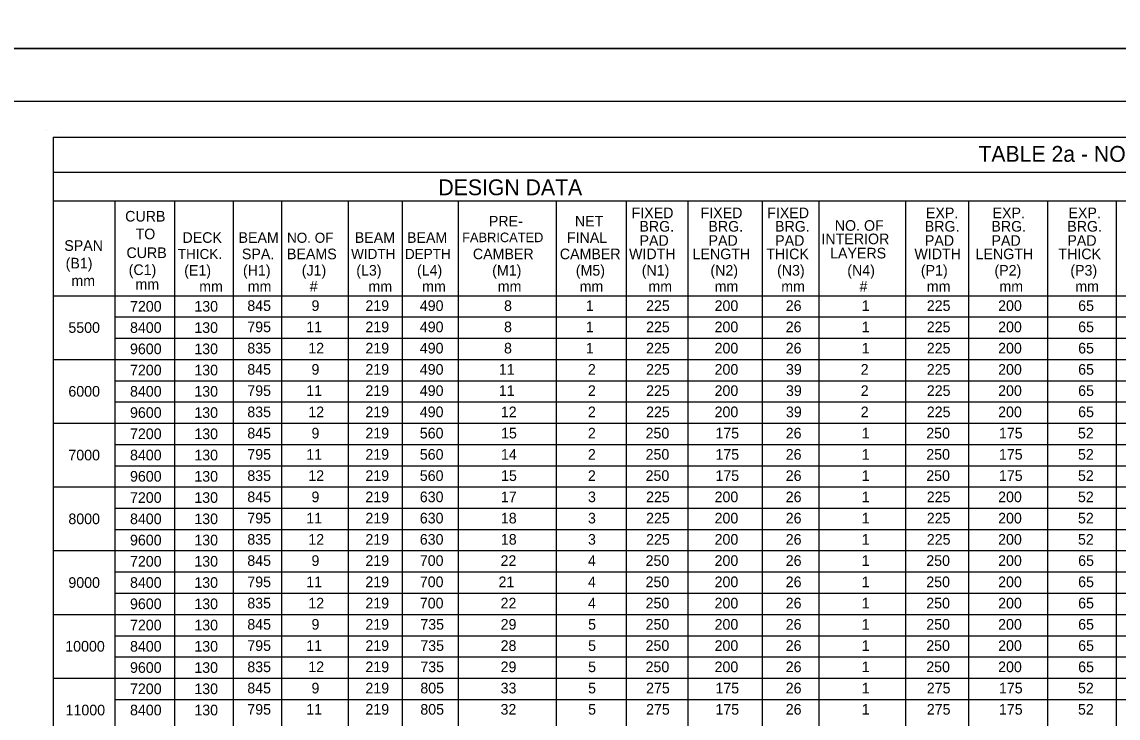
# Model space of a CAD drawing. Extents: x -5022 to -159, y 1126 to 7226.
# Drawn here: x -4615.2 to -4305.5, y 6282.7 to 6479.3 of the extents above; entities that cross this region are included whole.
import ezdxf

# ---------------------------------------------------------------- set-up
doc = ezdxf.new("R2010")
doc.units = 0
for name, color, linetype in [('2', 7, 'Continuous'), ('3', 7, 'Continuous'), ('PLT-BNDY', 7, 'Continuous')]:
    doc.layers.add(name, color=color, linetype=linetype)

msp = doc.modelspace()

# ---------------------------------------------------------------- linework, layer by layer
at = {"layer": '2'}
for p, q in [((-3855.13, 6456.81), (-4641.13, 6456.81)), ((-4608.32, 6448.76), (-4608.32, 6448.76)), ((-4604.92, 6448.18), (-4604.92, 6448.18))]:
    msp.add_line(p, q, dxfattribs=at)
at = {"layer": '3'}
for p, q in [((-4606.35, 6446.79), (-4606.35, 6095.98)), ((-4606.35, 6446.79), (-3892.63, 6446.79)), ((-4606.35, 6436.87), (-3892.63, 6436.87)), ((-4606.35, 6428.8), (-3892.63, 6428.8)), ((-4588.88, 6428.8), (-4588.88, 6095.98)), ((-4572.08, 6428.8), (-4572.08, 6095.98)), ((-4555.51, 6428.8), (-4555.51, 6095.98)), ((-4541.88, 6428.8), (-4541.88, 6095.98)), ((-4523.03, 6428.8), (-4523.03, 6095.98)), ((-4507.73, 6428.8), (-4507.73, 6095.98)), ((-4491.93, 6428.8), (-4491.93, 6095.98)), ((-4464.22, 6428.8), (-4464.22, 6095.98)), ((-4444.52, 6428.8), (-4444.52, 6095.98)), ((-4427.06, 6428.8), (-4427.06, 6095.98)), ((-4406.06, 6428.8), (-4406.06, 6095.98)), ((-4390.06, 6428.8), (-4390.06, 6095.98)), ((-4365.55, 6428.8), (-4365.55, 6095.98)), ((-4347.79, 6428.8), (-4347.79, 6095.98)), ((-4325.48, 6428.8), (-4325.48, 6095.98)), ((-4306.1, 6428.8), (-4306.1, 6095.98)), ((-4606.35, 6401.99), (-3892.63, 6401.99)), ((-4588.88, 6395.99), (-3892.63, 6395.99)), ((-4588.88, 6389.99), (-3892.63, 6389.99)), ((-4606.35, 6383.99), (-3892.63, 6383.99)), ((-4588.88, 6377.99), (-3892.63, 6377.99)), ((-4588.88, 6371.99), (-3892.63, 6371.99)), ((-4606.35, 6365.99), (-3892.63, 6365.99)), ((-4588.88, 6359.99), (-3892.63, 6359.99)), ((-4588.88, 6353.99), (-3892.63, 6353.99)), ((-4606.35, 6347.99), (-3892.63, 6347.99)), ((-4588.88, 6341.99), (-3892.63, 6341.99)), ((-4588.88, 6335.99), (-3892.63, 6335.99)), ((-4606.35, 6329.99), (-3892.63, 6329.99)), ((-4588.88, 6323.99), (-3892.63, 6323.99)), ((-4588.88, 6317.99), (-3892.63, 6317.99)), ((-4606.35, 6311.98), (-3892.63, 6311.99)), ((-4588.88, 6305.98), (-3892.63, 6305.99)), ((-4588.88, 6299.98), (-3892.63, 6299.99)), ((-4606.35, 6293.99), (-3892.63, 6293.99)), ((-4588.88, 6287.98), (-3892.63, 6287.99))]:
    msp.add_line(p, q, dxfattribs=at)
at = {"layer": 'PLT-BNDY'}
for points in [[(-4681.13, 7065.81), (-3840.13, 7065.81), (-3840.13, 6471.81), (-4681.13, 6471.81)], [(-4681.13, 6471.81), (-3840.13, 6471.81), (-3840.13, 5877.81), (-4681.13, 5877.81)]]:
    msp.add_lwpolyline(points, close=True, dxfattribs=at)

# ---------------------------------------------------------------- texts
at = {"layer": '2'}
for s, height, p in [('TABLE 2a - NORTHERN RED OAK - COMBINATION LAY-UP  (L2)', 4.4793, (-4344.99, 6439.8)), ('DESIGN DATA', 4.4793, (-4497.51, 6430.36)), ('CURB', 3, (-4585.99, 6422.93)), ('PRE-', 3, (-4483.26, 6421.54)), ('NET', 3, (-4458.96, 6421.54)), ('FIXED', 3, (-4442.95, 6423.88)), ('FIXED', 3, (-4423.46, 6423.88)), ('FIXED', 3, (-4404.64, 6423.88)), ('EXP.', 3, (-4359.8, 6423.88)), ('EXP.', 3, (-4340.98, 6423.88)), ('EXP.', 3, (-4319.55, 6423.88)), ('BRG.', 3, (-4440.74, 6420.09)), ('BRG.', 3, (-4421.25, 6420.09)), ('BRG.', 3, (-4402.43, 6420.09)), ('NO. OF', 3, (-4385.55, 6420.32)), ('BRG.', 3, (-4360.14, 6420.09)), ('BRG.', 3, (-4341.32, 6420.09)), ('BRG.', 3, (-4319.89, 6420.09)), ('TO', 3, (-4583.06, 6417.93)), ('DECK', 3, (-4569.81, 6416.91)), ('BEAM', 3, (-4553.97, 6416.91)), ('NO. OF', 2.85, (-4540.28, 6416.93)), ('BEAM', 3, (-4521.14, 6416.91)), ('BEAM', 3, (-4506.38, 6416.91)), ('FABRICATED', 2.708, (-4490.81, 6417.11)), ('FINAL', 3, (-4461.21, 6416.91)), ('PAD', 3, (-4440.7, 6416.08)), ('PAD', 3, (-4421.21, 6416.08)), ('PAD', 3, (-4402.39, 6416.08)), ('INTERIOR', 3, (-4389.32, 6416.53)), ('PAD', 3, (-4360.11, 6416.08)), ('PAD', 3, (-4341.29, 6416.08)), ('PAD', 3, (-4319.86, 6416.08)), ('SPAN', 3, (-4603.18, 6414.66)), ('CURB', 3, (-4585.62, 6412.63)), ('THICK.', 2.85, (-4571.11, 6412.34)), ('SPA.', 3, (-4553.01, 6412.29)), ('BEAMS', 3, (-4540.28, 6412.29)), ('DEPTH', 2.85, (-4506.96, 6412.37)), ('CAMBER', 3, (-4487.77, 6412.29)), ('CAMBER', 3, (-4463.22, 6412.29)), ('WIDTH', 3, (-4443.66, 6412.29)), ('LENGTH', 3, (-4425.71, 6412.29)), ('THICK', 3, (-4404.92, 6412.29)), ('LAYERS', 3, (-4386.88, 6412.52)), ('WIDTH', 3, (-4363.06, 6412.29)), ('LENGTH', 3, (-4345.78, 6412.29)), ('THICK', 3, (-4322.38, 6412.29)), ('(B1)', 3, (-4602.8, 6409.69)), ('WIDTH', 2.85, (-4522.16, 6412.36)), ('(C1)', 3, (-4585, 6407.83)), ('(E1)', 3, (-4569.31, 6407.66)), ('(H1)', 3, (-4552.72, 6407.66)), ('(J1)', 3, (-4536.11, 6407.66)), ('(L3)', 3, (-4520.71, 6407.66)), ('(L4)', 3, (-4503.57, 6407.66)), ('(M1)', 3, (-4482.32, 6407.66)), ('(M5)', 3, (-4458.7, 6407.66)), ('(N1)', 3, (-4440.08, 6407.66)), ('(N2)', 3, (-4420.68, 6407.66)), ('(N3)', 3, (-4401.86, 6407.66)), ('(N4)', 3, (-4382.02, 6407.66)), ('(P1)', 3, (-4361.24, 6407.66)), ('(P2)', 3, (-4340.45, 6407.66)), ('(P3)', 3, (-4319.02, 6407.66)), ('mm', 3, (-4601.18, 6404.72)), ('mm', 3, (-4583.08, 6403.73)), ('#', 3, (-4533.87, 6403.13)), ('#', 3, (-4378.55, 6403.13)), ('mm', 3, (-4565.08, 6403.13)), ('mm', 3, (-4551.37, 6403.13)), ('mm', 3, (-4517.27, 6403.13)), ('mm', 3, (-4502.11, 6403.13)), ('mm', 3, (-4480.75, 6403.13)), ('mm', 3, (-4457.63, 6403.13)), ('mm', 3, (-4438.2, 6403.13)), ('mm', 3, (-4419.49, 6403.13)), ('mm', 3, (-4400.67, 6403.13)), ('mm', 3, (-4359.56, 6403.13)), ('mm', 3, (-4339.05, 6403.13)), ('mm', 3, (-4317.62, 6403.13)), ('7200', 3, (-4584.62, 6397.49)), ('130', 3, (-4566.45, 6397.49)), ('845', 3, (-4551.49, 6397.68)), ('9', 3, (-4533.36, 6397.68)), ('219', 3, (-4518.13, 6397.68)), ('490', 3, (-4502.77, 6397.68)), ('8', 3, (-4478.98, 6397.68)), ('1', 3, (-4455.87, 6397.68)), ('225', 3, (-4438.85, 6397.68)), ('200', 3, (-4419.5, 6397.68)), ('26', 3, (-4399.41, 6397.68)), ('1', 3, (-4377.94, 6397.68)), ('225', 3, (-4359.56, 6397.68)), ('200', 3, (-4339.42, 6397.68)), ('65', 3, (-4316.81, 6397.68)), ('5500', 3, (-4602.03, 6391.49)), ('8400', 3, (-4584.62, 6391.49)), ('130', 3, (-4566.45, 6391.49)), ('795', 3, (-4551.49, 6391.68)), ('11', 3, (-4534.83, 6391.68)), ('219', 3, (-4518.13, 6391.68)), ('490', 3, (-4502.77, 6391.68)), ('8', 3, (-4478.98, 6391.68)), ('1', 3, (-4455.87, 6391.68)), ('225', 3, (-4438.85, 6391.68)), ('200', 3, (-4419.5, 6391.68)), ('26', 3, (-4399.41, 6391.68)), ('1', 3, (-4377.94, 6391.68)), ('225', 3, (-4359.56, 6391.68)), ('200', 3, (-4339.42, 6391.68)), ('65', 3, (-4316.81, 6391.68)), ('9600', 3, (-4584.62, 6385.48)), ('130', 3, (-4566.45, 6385.48)), ('835', 3, (-4551.49, 6385.68)), ('12', 3, (-4534.26, 6385.68)), ('219', 3, (-4518.13, 6385.68)), ('490', 3, (-4502.77, 6385.68)), ('8', 3, (-4478.98, 6385.68)), ('1', 3, (-4455.87, 6385.68)), ('225', 3, (-4438.85, 6385.68)), ('200', 3, (-4419.5, 6385.68)), ('26', 3, (-4399.41, 6385.68)), ('1', 3, (-4377.94, 6385.68)), ('225', 3, (-4359.56, 6385.68)), ('200', 3, (-4339.42, 6385.68)), ('65', 3, (-4316.81, 6385.68)), ('7200', 3, (-4584.62, 6379.49)), ('130', 3, (-4566.45, 6379.49)), ('845', 3, (-4551.49, 6379.68)), ('9', 3, (-4533.36, 6379.68)), ('219', 3, (-4518.13, 6379.68)), ('490', 3, (-4502.77, 6379.68)), ('11', 3, (-4480.45, 6379.68)), ('2', 3, (-4455.29, 6379.68)), ('225', 3, (-4438.85, 6379.68)), ('200', 3, (-4419.5, 6379.68)), ('39', 3, (-4399.35, 6379.68)), ('2', 3, (-4378.22, 6379.68)), ('225', 3, (-4359.56, 6379.68)), ('200', 3, (-4339.42, 6379.68)), ('65', 3, (-4316.81, 6379.68)), ('6000', 3, (-4602.03, 6373.49)), ('8400', 3, (-4584.62, 6373.49)), ('130', 3, (-4566.45, 6373.49)), ('795', 3, (-4551.49, 6373.68)), ('11', 3, (-4534.83, 6373.68)), ('219', 3, (-4518.13, 6373.68)), ('490', 3, (-4502.77, 6373.68)), ('11', 3, (-4480.45, 6373.68)), ('2', 3, (-4455.29, 6373.68)), ('225', 3, (-4438.85, 6373.68)), ('200', 3, (-4419.5, 6373.68)), ('39', 3, (-4399.35, 6373.68)), ('2', 3, (-4378.22, 6373.68)), ('225', 3, (-4359.56, 6373.68)), ('200', 3, (-4339.42, 6373.68)), ('65', 3, (-4316.81, 6373.68)), ('9600', 3, (-4584.62, 6367.49)), ('130', 3, (-4566.45, 6367.49)), ('835', 3, (-4551.49, 6367.68)), ('12', 3, (-4534.26, 6367.68)), ('219', 3, (-4518.13, 6367.68)), ('490', 3, (-4502.77, 6367.68)), ('12', 3, (-4479.87, 6367.68)), ('2', 3, (-4455.29, 6367.68)), ('225', 3, (-4438.85, 6367.68)), ('200', 3, (-4419.5, 6367.68)), ('39', 3, (-4399.35, 6367.68)), ('2', 3, (-4378.22, 6367.68)), ('225', 3, (-4359.56, 6367.68)), ('200', 3, (-4339.42, 6367.68)), ('65', 3, (-4316.81, 6367.68)), ('7200', 3, (-4584.62, 6361.49)), ('130', 3, (-4566.45, 6361.49)), ('845', 3, (-4551.49, 6361.68)), ('9', 3, (-4533.36, 6361.68)), ('219', 3, (-4518.13, 6361.68)), ('560', 3, (-4502.77, 6361.68)), ('15', 3, (-4479.82, 6361.68)), ('2', 3, (-4455.29, 6361.68)), ('250', 3, (-4438.99, 6361.68)), ('175', 3, (-4419.27, 6361.68)), ('26', 3, (-4399.41, 6361.68)), ('1', 3, (-4377.94, 6361.68)), ('250', 3, (-4359.71, 6361.68)), ('175', 3, (-4339.19, 6361.68)), ('52', 3, (-4316.87, 6361.68)), ('7000', 3, (-4602.03, 6355.49)), ('8400', 3, (-4584.62, 6355.49)), ('130', 3, (-4566.45, 6355.49)), ('795', 3, (-4551.49, 6355.68)), ('11', 3, (-4534.83, 6355.68)), ('219', 3, (-4518.13, 6355.68)), ('560', 3, (-4502.77, 6355.68)), ('14', 3, (-4479.84, 6355.68)), ('2', 3, (-4455.29, 6355.68)), ('250', 3, (-4438.99, 6355.68)), ('175', 3, (-4419.27, 6355.68)), ('26', 3, (-4399.41, 6355.68)), ('1', 3, (-4377.94, 6355.68)), ('250', 3, (-4359.71, 6355.68)), ('175', 3, (-4339.19, 6355.68)), ('52', 3, (-4316.87, 6355.68)), ('9600', 3, (-4584.62, 6349.49)), ('130', 3, (-4566.45, 6349.49)), ('835', 3, (-4551.49, 6349.68)), ('12', 3, (-4534.26, 6349.68)), ('219', 3, (-4518.13, 6349.68)), ('560', 3, (-4502.77, 6349.68)), ('15', 3, (-4479.82, 6349.68)), ('2', 3, (-4455.29, 6349.68)), ('250', 3, (-4438.99, 6349.68)), ('175', 3, (-4419.27, 6349.68)), ('26', 3, (-4399.41, 6349.68)), ('1', 3, (-4377.94, 6349.68)), ('250', 3, (-4359.71, 6349.68)), ('175', 3, (-4339.19, 6349.68)), ('52', 3, (-4316.87, 6349.68)), ('7200', 3, (-4584.62, 6343.49)), ('130', 3, (-4566.45, 6343.49)), ('845', 3, (-4551.49, 6343.68)), ('9', 3, (-4533.36, 6343.68)), ('219', 3, (-4518.13, 6343.68)), ('630', 3, (-4502.77, 6343.68)), ('17', 3, (-4479.86, 6343.68)), ('3', 3, (-4455.27, 6343.68)), ('225', 3, (-4438.85, 6343.68)), ('200', 3, (-4419.5, 6343.68)), ('26', 3, (-4399.41, 6343.68)), ('1', 3, (-4377.94, 6343.68)), ('225', 3, (-4359.56, 6343.68)), ('200', 3, (-4339.42, 6343.68)), ('52', 3, (-4316.87, 6343.68)), ('8000', 3, (-4602.03, 6337.48)), ('8400', 3, (-4584.62, 6337.48)), ('130', 3, (-4566.45, 6337.48)), ('795', 3, (-4551.49, 6337.68)), ('11', 3, (-4534.83, 6337.68)), ('219', 3, (-4518.13, 6337.68)), ('630', 3, (-4502.77, 6337.68)), ('18', 3, (-4479.86, 6337.68)), ('3', 3, (-4455.27, 6337.68)), ('225', 3, (-4438.85, 6337.68)), ('200', 3, (-4419.5, 6337.68)), ('26', 3, (-4399.41, 6337.68)), ('1', 3, (-4377.94, 6337.68)), ('225', 3, (-4359.56, 6337.68)), ('200', 3, (-4339.42, 6337.68)), ('52', 3, (-4316.87, 6337.68)), ('835', 3, (-4551.49, 6331.68)), ('12', 3, (-4534.26, 6331.68)), ('219', 3, (-4518.13, 6331.68)), ('630', 3, (-4502.77, 6331.68)), ('18', 3, (-4479.86, 6331.68)), ('3', 3, (-4455.27, 6331.68)), ('225', 3, (-4438.85, 6331.68)), ('200', 3, (-4419.5, 6331.68)), ('26', 3, (-4399.41, 6331.68)), ('225', 3, (-4359.56, 6331.68)), ('200', 3, (-4339.42, 6331.68)), ('52', 3, (-4316.87, 6331.68)), ('9600', 3, (-4584.62, 6331.48)), ('130', 3, (-4566.45, 6331.48)), ('1', 3, (-4377.94, 6331.68)), ('7200', 3, (-4584.62, 6325.49)), ('130', 3, (-4566.45, 6325.49)), ('845', 3, (-4551.49, 6325.68)), ('9', 3, (-4533.36, 6325.68)), ('219', 3, (-4518.13, 6325.68)), ('700', 3, (-4502.77, 6325.68)), ('22', 3, (-4479.96, 6325.68)), ('4', 3, (-4455.26, 6325.68)), ('250', 3, (-4438.99, 6325.68)), ('200', 3, (-4419.5, 6325.68)), ('26', 3, (-4399.41, 6325.68)), ('1', 3, (-4377.94, 6325.68)), ('250', 3, (-4359.71, 6325.68)), ('200', 3, (-4339.42, 6325.68)), ('65', 3, (-4316.81, 6325.68)), ('9000', 3, (-4602.03, 6319.49)), ('8400', 3, (-4584.62, 6319.49)), ('130', 3, (-4566.45, 6319.49)), ('795', 3, (-4551.49, 6319.68)), ('11', 3, (-4534.83, 6319.68)), ('219', 3, (-4518.13, 6319.68)), ('700', 3, (-4502.77, 6319.68)), ('21', 3, (-4480.54, 6319.68)), ('4', 3, (-4455.26, 6319.68)), ('250', 3, (-4438.99, 6319.68)), ('200', 3, (-4419.5, 6319.68)), ('26', 3, (-4399.41, 6319.68)), ('1', 3, (-4377.94, 6319.68)), ('250', 3, (-4359.71, 6319.68)), ('200', 3, (-4339.42, 6319.68)), ('65', 3, (-4316.81, 6319.68)), ('9600', 3, (-4584.62, 6313.48)), ('130', 3, (-4566.45, 6313.48)), ('835', 3, (-4551.49, 6313.68)), ('12', 3, (-4534.26, 6313.68)), ('219', 3, (-4518.13, 6313.68)), ('700', 3, (-4502.77, 6313.68)), ('22', 3, (-4479.96, 6313.68)), ('4', 3, (-4455.26, 6313.68)), ('250', 3, (-4438.99, 6313.68)), ('200', 3, (-4419.5, 6313.68)), ('26', 3, (-4399.41, 6313.68)), ('1', 3, (-4377.94, 6313.68)), ('250', 3, (-4359.71, 6313.68)), ('200', 3, (-4339.42, 6313.68)), ('65', 3, (-4316.81, 6313.68)), ('7200', 3, (-4584.62, 6307.48)), ('130', 3, (-4566.45, 6307.48)), ('845', 3, (-4551.49, 6307.68)), ('9', 3, (-4533.36, 6307.68)), ('219', 3, (-4518.13, 6307.68)), ('735', 3, (-4502.62, 6307.68)), ('29', 3, (-4479.94, 6307.68)), ('5', 3, (-4455.23, 6307.68)), ('250', 3, (-4438.99, 6307.68)), ('200', 3, (-4419.5, 6307.68)), ('26', 3, (-4399.41, 6307.68)), ('1', 3, (-4377.94, 6307.68)), ('250', 3, (-4359.71, 6307.68)), ('200', 3, (-4339.42, 6307.68)), ('65', 3, (-4316.81, 6307.68)), ('10000', 3, (-4602.91, 6301.49)), ('8400', 3, (-4584.62, 6301.48)), ('130', 3, (-4566.45, 6301.48)), ('795', 3, (-4551.49, 6301.68)), ('11', 3, (-4534.83, 6301.68)), ('219', 3, (-4518.13, 6301.68)), ('735', 3, (-4502.62, 6301.68)), ('28', 3, (-4479.94, 6301.68)), ('5', 3, (-4455.23, 6301.68)), ('250', 3, (-4438.99, 6301.68)), ('200', 3, (-4419.5, 6301.68)), ('26', 3, (-4399.41, 6301.68)), ('1', 3, (-4377.94, 6301.68)), ('250', 3, (-4359.71, 6301.68)), ('200', 3, (-4339.42, 6301.68)), ('65', 3, (-4316.81, 6301.68)), ('9600', 3, (-4584.62, 6295.48)), ('130', 3, (-4566.45, 6295.48)), ('835', 3, (-4551.49, 6295.68)), ('12', 3, (-4534.26, 6295.68)), ('219', 3, (-4518.13, 6295.68)), ('735', 3, (-4502.62, 6295.68)), ('29', 3, (-4479.94, 6295.68)), ('5', 3, (-4455.23, 6295.68)), ('250', 3, (-4438.99, 6295.68)), ('200', 3, (-4419.5, 6295.68)), ('26', 3, (-4399.41, 6295.68)), ('1', 3, (-4377.94, 6295.68)), ('250', 3, (-4359.71, 6295.68)), ('200', 3, (-4339.42, 6295.68)), ('65', 3, (-4316.81, 6295.68)), ('7200', 3, (-4584.62, 6289.48)), ('130', 3, (-4566.45, 6289.48)), ('845', 3, (-4551.49, 6289.68)), ('9', 3, (-4533.36, 6289.68)), ('219', 3, (-4518.13, 6289.68)), ('805', 3, (-4502.62, 6289.68)), ('33', 3, (-4479.94, 6289.68)), ('5', 3, (-4455.23, 6289.68)), ('275', 3, (-4438.85, 6289.68)), ('175', 3, (-4419.27, 6289.68)), ('26', 3, (-4399.41, 6289.68)), ('1', 3, (-4377.94, 6289.68)), ('275', 3, (-4359.56, 6289.68)), ('175', 3, (-4339.19, 6289.68)), ('52', 3, (-4316.87, 6289.68)), ('11000', 3, (-4602.82, 6283.48)), ('8400', 3, (-4584.62, 6283.48)), ('130', 3, (-4566.45, 6283.48)), ('795', 3, (-4551.49, 6283.68)), ('11', 3, (-4534.83, 6283.68)), ('219', 3, (-4518.13, 6283.68)), ('805', 3, (-4502.62, 6283.68)), ('32', 3, (-4479.96, 6283.68)), ('5', 3, (-4455.23, 6283.68)), ('275', 3, (-4438.85, 6283.68)), ('175', 3, (-4419.27, 6283.68)), ('26', 3, (-4399.41, 6283.68)), ('1', 3, (-4377.94, 6283.68)), ('275', 3, (-4359.56, 6283.68)), ('175', 3, (-4339.19, 6283.68)), ('52', 3, (-4316.87, 6283.68))]:
    msp.add_text(s, height=height, dxfattribs=at).set_placement(p)

doc.saveas('drawing.dxf')
